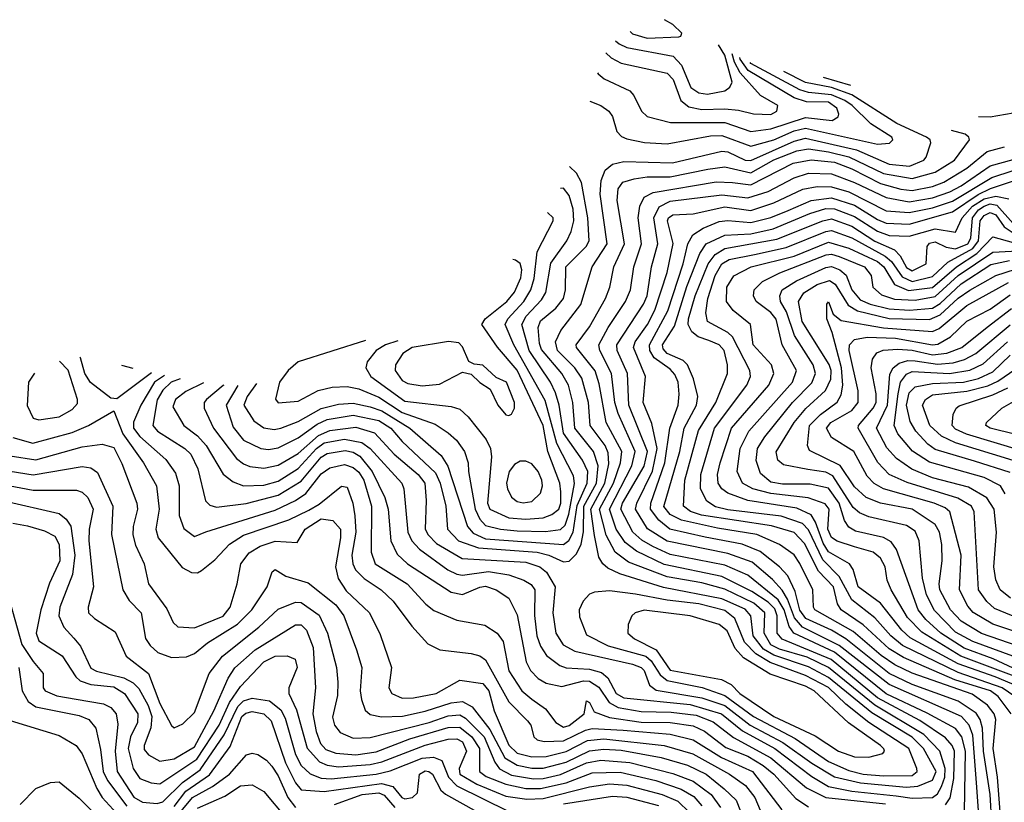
# Model space of a CAD drawing. Extents: x 501367 to 657802, y 482273 to 547541.
# Tile 490 of 656: x 565088 to 568505, y 540718 to 543432. Entities that reach past the tile are written whole.
import ezdxf

# ---------------------------------------------------------------- set-up
doc = ezdxf.new("R2010")
doc.units = 0

msp = doc.modelspace()

# ---------------------------------------------------------------- linework, layer by layer
at = {"layer": '0CON20XD'}
for points in [[(567206.9, 543391.7), (567215, 543383.4), (567265, 543367.7), (567375, 543373.3), (567382, 543375), (567385.6, 543385), (567354.1, 543415), (567325.7, 543432.2)], [(567155.6, 543358.9), (567168.1, 543348.1), (567195, 543335.9), (567355.7, 543305.7), (567384.7, 543274.7), (567417.5, 543197.5), (567445, 543178.6), (567475, 543174.3), (567535, 543185.2), (567552.1, 543197.9), (567560.3, 543215), (567535, 543309), (567512.4, 543345.4)], [(567092.8, 543248.4), (567095, 543244.7), (567116.7, 543226.7), (567205.5, 543185), (567219.5, 543169.5), (567246, 543115), (567265, 543096), (567345.9, 543075.9), (567535, 543075.3), (567625, 543044.9), (567695, 543053.6), (567815, 543093), (567907.7, 543082.3), (567927.8, 543095), (567930.7, 543105), (567923.3, 543125), (567895, 543145.7), (567817.8, 543147.8), (567775, 543160.8), (567616.4, 543256.4), (567588.2, 543295), (567586.7, 543301)], [(567122.4, 543317), (567140.1, 543300.1), (567175, 543281.1), (567335, 543246.6), (567355.4, 543225), (567382.2, 543152.2), (567410.4, 543130.4), (567455, 543121), (567535, 543123.6), (567582, 543118), (567634.1, 543105.9), (567695, 543103.7), (567715.4, 543115), (567719.3, 543135), (567659.1, 543169.1), (567588.1, 543248.1), (567568.4, 543285), (567560.1, 543313.5)], [(567066.9, 543149.1), (567104.2, 543135), (567132.2, 543115), (567145, 543096), (567160, 543045), (567176.9, 543026.9), (567195, 543019.5), (567256.5, 543006.5), (567335, 543001.2), (567485, 543029.1), (567525, 543030.2), (567625, 542993.4), (567705, 543015.7), (567775, 543046.9), (567815, 543056.5), (568065, 543000.7), (568106, 543004), (568117.6, 543015), (568114.7, 543025), (568041.2, 543071.2), (567976.4, 543135), (567951.4, 543151.4), (567905, 543171.1), (567825, 543179.7), (567795, 543188.5), (567625, 543280.6), (567622.3, 543284.3)], [(565796.3, 542164.4), (565795, 542162.9), (565736.7, 542115), (565728.6, 542105), (565728.1, 542085), (565761.2, 542015), (565840.6, 541910.6), (565865, 541891.2), (565887.4, 541882.6), (565935, 541876.4), (565985, 541886.9), (566055, 541927.8), (566125, 541990.6), (566165, 542007), (566255, 542018.8), (566319.6, 541999.6), (566388.1, 541925), (566471.2, 541855), (566494.1, 541825), (566499.3, 541765), (566495.8, 541665), (566505.6, 541645), (566535, 541615.8), (566624, 541564), (566845, 541550.4), (566892.8, 541535), (566916.2, 541516.2), (566946.8, 541465), (566938.3, 541375), (566948.3, 541305), (566974.2, 541264.2), (567015, 541241.9), (567215, 541197.3), (567245, 541185.1), (567255.2, 541175), (567273.6, 541123.6), (567296.8, 541106.8), (567455, 541080.3), (567535, 541053.4), (567622.4, 540985), (567735.8, 540925.8), (567836.7, 540853.3), (567915, 540806.1), (568005.1, 540784.9), (568165, 540770.3), (568205, 540774), (568255, 540794.8), (568268.5, 540825), (568224.2, 540905), (568185, 540944.1), (568045, 541028), (567895, 541150.7), (567825, 541187.9), (567705, 541228), (567668.8, 541248.8), (567633.7, 541295), (567625.7, 541365), (567605, 541387.6), (567525, 541424), (567322.3, 541462.3), (567170.3, 541510.3), (567129.4, 541529.4), (567111.4, 541545), (567097.9, 541567.9), (567082.7, 541642.7), (567069.6, 541735), (567118.5, 541825), (567132.3, 541892.3), (567130.5, 541930.5), (567119.6, 541955), (567067.2, 542025), (567062.4, 542105), (567039.1, 542189.1), (567014.8, 542225), (566954.6, 542285), (566947.7, 542315), (566966.3, 542353.7), (567035.3, 542444.7), (567075.2, 542575), (567126.4, 542655), (567102.6, 542827.4), (567105.4, 542874.6), (567119.5, 542910.5), (567145, 542931.4), (567185, 542940.4), (567353.7, 542936.3), (567525, 542976.2), (567545, 542973.4), (567605, 542944.9), (567625, 542944), (567775, 543011), (567815, 543021.5), (567991.3, 542981.3), (568105, 542931.1), (568175.3, 542924.7), (568225.4, 542945), (568233.8, 542955), (568249.6, 543005), (568247.3, 543015), (568234.7, 543025), (568131.7, 543071.7), (567975, 543172), (567905, 543197.4), (567815, 543214.6), (567739.3, 543252.6)], [(567971.8, 543203.5), (567877.1, 543231.9)], [(568905.3, 543175.2), (568893, 543175.3), (568797, 543179.9), (568735, 543182.9), (568635, 543178.4), (568583.7, 543155), (568535, 543107.7), (568455.8, 543094.2), (568415.2, 543095.7)], [(565726, 542172.7), (565665, 542142.1), (565628.8, 542115), (565619.3, 542089.3), (565658.4, 542025), (565705, 541989.4), (565735.5, 541955), (565795, 541855.9), (565829, 541829), (565864.9, 541814.9), (565935, 541817.8), (565985, 541832.1), (566055, 541875.4), (566118.2, 541945), (566145, 541964.2), (566215, 541977.5), (566275, 541966.1), (566304.6, 541944.6), (566414.3, 541825), (566421.6, 541805), (566434.8, 541655), (566449.4, 541625), (566475.9, 541595.9), (566574.3, 541524.3), (566605, 541509.2), (566625, 541505.8), (566715, 541518.1), (566785, 541507.2), (566837.9, 541487.9), (566863, 541473), (566875.7, 541455), (566874.2, 541365.8), (566883.2, 541295), (566895, 541259.2), (566916.5, 541226.5), (566962.7, 541192.7), (566985, 541184.5), (567065, 541180), (567107.6, 541167.6), (567129.1, 541149.1), (567158.2, 541095), (567185, 541080), (567415, 541057.1), (567522.8, 541025), (567595.8, 540965.8), (567708.8, 540905), (567837.1, 540807.1), (567895, 540772.9), (567975, 540756.9), (568129.9, 540739.9), (568185, 540732.3), (568255, 540734.6), (568272.5, 540747.5), (568286.9, 540773.1), (568298.6, 540805), (568299.9, 540835), (568280.6, 540895), (568225, 540953.3), (568055, 541054.3), (567895, 541185.3), (567820.8, 541220.8), (567725, 541248.8), (567695, 541264.5), (567671.8, 541305), (567673.8, 541375), (567635, 541408.4), (567535, 541457.6), (567455, 541478.7), (567335, 541499.4), (567200.7, 541550.7), (567154.1, 541585), (567123.8, 541643.8), (567100.1, 541735), (567148.2, 541825), (567173.2, 541895), (567178, 541935), (567122.8, 542035), (567099, 542169), (567084.5, 542214.5), (567020.2, 542295), (567019, 542305), (567065, 542366.5), (567121.3, 542465), (567136, 542505), (567150, 542575), (567186.4, 542655), (567161.6, 542805), (567164.4, 542845), (567181.6, 542868.4), (567219.9, 542880.1), (567265, 542887.4), (567345, 542887.2), (567475.9, 542914.1), (567535, 542921.6), (567625, 542901.5), (567705, 542946.3), (567785, 542977.3), (567825, 542984.4), (567895, 542974.4), (567965, 542956.2), (568085, 542898.3), (568185, 542880.9), (568265, 542903.2), (568331.6, 542945), (568383.3, 543015), (568381.5, 543025), (568368.8, 543035), (568321, 543047.9)], [(568300.7, 540709.3), (568316.8, 540733.2), (568329.7, 540800.3), (568332.2, 540895), (568324.2, 540915), (568300.9, 540940.9), (568211.2, 541001.2), (568065, 541080.3), (567903.5, 541213.5), (567733.6, 541283.6), (567716.7, 541305), (567716.5, 541365), (567708.7, 541388.7), (567685, 541412.5), (567629, 541449), (567525, 541500.7), (567325, 541542.2), (567228.4, 541588.4), (567188.6, 541618.6), (567158, 541665), (567134.6, 541735), (567212.5, 541885), (567224.4, 541935), (567165, 542066.8), (567153.7, 542105), (567141.4, 542205), (567101.4, 542285), (567097.7, 542305), (567130, 542365), (567190.2, 542455), (567207.6, 542495), (567219.2, 542575), (567246, 542655), (567234.8, 542745), (567239.8, 542785), (567255, 542816.9), (567286.8, 542833.2), (567505, 542870.2), (567562, 542868), (567625, 542858.9), (567772.5, 542935), (567835, 542946.4), (567915, 542937.5), (567975, 542914.5), (568075, 542864.3), (568145, 542844.5), (568185, 542839.7), (568255, 542853.6), (568295, 542868.4), (568375, 542917.1), (568445, 542974.8), (568505, 542990.9)], [(565844.9, 542163.3), (565804.8, 542095), (565828.8, 542018.8), (565865, 541973.5), (565925, 541944.5), (565951.7, 541941.7), (565985, 541947.4), (566055, 541981.9), (566120.7, 542029.3), (566155, 542045.6), (566245, 542060.1), (566335, 542042.5), (566376.6, 542015), (566415, 541969.1), (566530.8, 541860.8), (566547.5, 541825), (566567.3, 541745), (566572.6, 541665), (566610.7, 541625), (566680.8, 541600.8), (566884.4, 541585), (566924.7, 541575), (566975, 541552.1), (566995, 541554.2), (567020.4, 541579.6), (567036.7, 541613.3), (567044.1, 541655.9), (567045.6, 541745), (567089.6, 541825), (567095.1, 541885.1), (567079, 541935), (567014.1, 542015), (567007.8, 542105), (566992.9, 542165), (566969.8, 542205), (566898.4, 542288.4), (566891.4, 542308.6), (566887.7, 542365), (566895, 542387.4), (566948.2, 542431.8), (566975.5, 542465), (566982.4, 542495), (566983.4, 542575), (567053.5, 542645), (567064.1, 542665), (567059.6, 542745), (567037.2, 542867.2), (567019.9, 542899.9), (566995.5, 542923.1)], [(568366.3, 540683.7), (568370.2, 540895), (568357.7, 540945), (568335, 540973.3), (568237.4, 541027.4), (568095, 541094.2), (567915, 541239.1), (567774.8, 541304.8), (567757.7, 541327.7), (567740.3, 541385), (567720, 541419.9), (567615, 541505.7), (567535, 541540.5), (567345, 541577.2), (567285.1, 541605.1), (567246.9, 541626.9), (567216.3, 541655), (567173.9, 541735), (567179.9, 541755), (567255, 541884), (567266.5, 541935), (567202.2, 542095), (567196.8, 542205), (567161.5, 542285), (567159.8, 542305), (567252.7, 542445), (567265, 542474.6), (567280.9, 542575), (567302.9, 542655), (567288.3, 542745), (567307.3, 542782.7), (567345, 542802.7), (567524.7, 542825.3), (567615.3, 542814.7), (567685, 542836.6), (567775, 542883.8), (567825, 542899.6), (567905, 542897.2), (567985, 542868), (568095, 542815.1), (568175, 542801), (568255, 542814.6), (568315, 542835.7), (568355, 542855.8), (568455, 542925.3), (568535, 542947.8)], [(568419.5, 540625), (568407.9, 540785), (568395, 540950.8), (568382.4, 540985), (568355.9, 541015), (568105, 541125.9), (567932.1, 541262.1), (567804.9, 541324.9), (567777.1, 541357.1), (567752.6, 541422.6), (567733.7, 541453.7), (567700.6, 541490.6), (567630.3, 541550.3), (567545, 541580.8), (567335, 541623.4), (567266.8, 541666.8), (567224.9, 541735.1), (567229.4, 541755), (567284, 541866), (567300.5, 541945), (567281.7, 542031.7), (567251.1, 542105), (567260, 542195), (567217.7, 542295), (567224, 542315), (567266.2, 542375), (567292.5, 542425), (567335, 542555.5), (567355.9, 542655.9), (567336, 542735), (567339, 542745), (567355, 542755.5), (567425, 542758.8), (567535, 542782.7), (567625, 542769.9), (567705, 542796.5), (567805, 542844.4), (567855, 542853.4), (567905, 542852.7), (567965.1, 542835.1), (568095, 542769.6), (568175, 542763.4), (568255, 542779.4), (568325, 542803.2), (568461, 542885), (568535, 542909.3)], [(565909.5, 542170.5), (565877.2, 542125), (565866, 542095), (565900.7, 542040.7), (565935, 542016.6), (565971.4, 542011.4), (565995, 542015.9), (566055, 542038.1), (566135, 542084), (566195, 542099.2), (566245, 542102.1), (566305, 542089.2), (566345, 542075.5), (566442.5, 542015), (566550.4, 541920.4), (566573.4, 541883.4), (566642.3, 541675), (566661.8, 541651.8), (566705, 541631.9), (566975, 541612), (566994, 541626), (567008.9, 541655), (567022.3, 541747.7), (567057.5, 541825), (567059.7, 541865), (567040.9, 541905), (566975, 541997.8), (566960.4, 542095), (566948, 542138), (566930.1, 542175), (566855.7, 542285), (566830.9, 542375), (566845.7, 542404.3), (566899.2, 542460.8), (566914.4, 542485.6), (566931.7, 542588.3), (566986.3, 542665), (567002.1, 542697.9), (567011.6, 542735), (567009.1, 542775), (566995, 542822), (566975, 542848.3), (566965.3, 542846.3)], [(568461.3, 540645), (568455.6, 540745), (568432.1, 540895), (568428.7, 540975), (568420.8, 541005), (568407, 541027), (568345, 541068.5), (568185, 541127), (568105, 541164.5), (567954.9, 541284.9), (567905, 541315.3), (567815.4, 541355.4), (567795, 541383.7), (567779.3, 541449.3), (567753.2, 541503.2), (567724.5, 541534.5), (567657.6, 541587.6), (567595, 541613.7), (567466.9, 541636.9), (567343.8, 541665), (567306, 541696), (567276.6, 541735), (567278.3, 541755), (567326.8, 541895), (567344.2, 542015.8), (567372.8, 542095), (567376.1, 542133.9), (567373.4, 542175), (567361.8, 542201.8), (567345, 542220.6), (567289.4, 542259.4), (567274.4, 542285), (567273.2, 542305), (567337.6, 542422.4), (567390.2, 542585), (567406.4, 542655), (567424, 542686), (567460.3, 542709.7), (567515, 542732.2), (567545, 542736.1), (567625, 542728.6), (567695, 542746), (567755, 542770.8), (567834.6, 542805.4), (567905, 542814.7), (567985, 542788.6), (568065, 542738.9), (568095, 542726.7), (568175, 542723.4), (568325, 542766), (568413.9, 542826.1), (568456.3, 542846.3), (568536.4, 542873.6)], [(568492.4, 540655), (568480.6, 540805), (568465.5, 540905), (568474.9, 541005), (568469.4, 541025), (568446.2, 541055), (568392.7, 541092.7), (568185, 541166.3), (568125, 541194.5), (568076.9, 541226.9), (567980.4, 541310.4), (567847.5, 541385), (567842.5, 541395), (567840.8, 541455), (567795, 541545.9), (567775, 541576.2), (567725, 541612.4), (567646.4, 541646.4), (567509, 541669), (567385, 541696), (567345, 541716.2), (567323.8, 541743.8), (567378.4, 541935), (567394.1, 542015), (567437, 542095), (567441.5, 542125), (567426.6, 542186.6), (567405.7, 542235.7), (567389.8, 542249.8), (567335, 542274.1), (567320.9, 542290.9), (567318.5, 542305), (567360.4, 542369.6), (567403.5, 542506.5), (567448.2, 542621.8), (567470.2, 542655), (567535, 542685.4), (567625, 542689.9), (567702.9, 542707.1), (567830.3, 542759.7), (567885, 542777.5), (567915, 542776.2), (567985, 542750.1), (568065, 542698.5), (568105, 542683.6), (568175, 542681), (568265, 542706.5), (568335, 542695.3), (568358.5, 542745), (568394.4, 542785), (568435, 542810.5), (568475, 542820), (568520.6, 542810.6)], [(567479.4, 542319.4), (567442.8, 542332.8), (567420, 542350), (567408.2, 542375), (567409.4, 542395), (567432.1, 542475), (567476.8, 542585), (567501.8, 542618.2), (567535, 542638.4), (567715, 542670.6), (567874.7, 542735), (567905, 542741), (567975, 542715.7), (568055, 542664.4), (568123.5, 542633.5), (568143.4, 542613.4), (568165, 542573.3), (568185, 542561), (568233.1, 542585), (568236.9, 542645), (568245, 542657.2), (568265, 542661.9), (568302.9, 542642.9), (568335, 542637.4), (568378.3, 542655), (568388.1, 542675), (568394, 542745), (568415, 542772.7), (568435, 542785.8), (568455, 542793.1), (568478.5, 542788.5), (568535.3, 542725.3)], [(566288.7, 542319.4), (566055, 542245.2), (566019.7, 542215), (565989.6, 542175), (565975.6, 542115.6), (565985, 542102.9), (566055, 542109.4), (566123.5, 542146.5), (566172.6, 542157.4), (566225, 542160.3), (566265, 542151.8), (566335, 542122.7), (566415, 542070.3), (566529.4, 542029.4), (566575, 541998.8), (566603.4, 541973.4), (566631.4, 541935), (566644.8, 541895), (566645.2, 541865), (566668.2, 541735), (566685, 541700), (566705, 541678.3), (566756.9, 541665), (566815, 541659.2), (566912.7, 541657.3), (566965, 541664.5), (566980.5, 541679.5), (566993.2, 541716.8), (567013.3, 541823.3), (567009.6, 541849.6), (566952.6, 541962.6), (566911.7, 542111.7), (566803.4, 542305), (566773, 542375), (566782.2, 542395), (566837.2, 542455), (566862, 542495), (566873, 542535), (566883.5, 542626.5), (566939.7, 542735), (566939.6, 542745), (566919.5, 542763.2)], [(567637.6, 542617.6), (567748.1, 542641.9), (567885, 542698.1), (567905, 542701.1), (567975, 542675.7), (568091.7, 542611.7), (568113.2, 542593.2), (568150.5, 542540.5), (568185, 542523.7), (568255, 542541), (568308.3, 542591.7), (568395, 542638.7), (568415.1, 542665), (568420.4, 542735), (568435, 542753.4), (568455, 542764), (568475, 542755.1), (568504, 542714), (568535, 542692.5)], [(567518.6, 541895), (567558.4, 542015), (567687.7, 542165), (567704.8, 542205), (567696.5, 542235), (567632.9, 542305), (567624.1, 542375), (567563.3, 542423.3), (567540.6, 542455), (567541.4, 542505), (567566.3, 542543.7), (567626.2, 542575), (567775, 542612.4), (567895, 542660.6), (567965, 542639.8), (568065, 542593.5), (568087, 542575), (568123.9, 542513.9), (568172.7, 542492.7), (568255, 542503.8), (568338.2, 542575), (568408.9, 542621.1), (568465, 542679.6), (568535, 542659.8)], [(568629.2, 541025), (568497.2, 541115), (568345, 541167.8), (568151.7, 541261.7), (568111.4, 541295), (568055, 541357.4), (567975, 541420), (567931.3, 541501.3), (567875, 541559.3), (567825, 541662.8), (567804.3, 541684.3), (567730.2, 541710.2), (567545, 541732), (567502.7, 541742.7), (567472.2, 541762.2), (567450, 541805), (567451.5, 541855), (567499.5, 542015), (567611.6, 542165), (567624, 542195), (567622, 542215), (567561.9, 542331.9), (567545, 542347.3), (567475.2, 542385.2), (567469.2, 542415), (567476.2, 542465), (567501.1, 542545), (567524.3, 542585.7), (567549.4, 542600.6), (567637.6, 542617.6)], [(567985, 541603.8), (567925, 541623.6), (567905, 541636), (567892.4, 541665), (567896.8, 541735), (567882.9, 541752.9), (567823.9, 541773.9), (567695, 541789.2), (567631.6, 541805), (567596.1, 541825), (567577.7, 541865), (567588.3, 541945), (567618.2, 542005), (567769.5, 542175), (567784, 542215), (567734.1, 542305), (567713.5, 542393.5), (567695, 542417), (567643.7, 542455), (567634.8, 542475), (567636.3, 542495), (567665.8, 542524.2), (567726.3, 542553.7), (567886.3, 542616.3), (567905, 542619.1), (567931.1, 542611.1), (568020, 542575), (568042.5, 542545), (568048.9, 542505), (568077.9, 542477.9), (568123.2, 542463.2), (568195, 542459.5), (568265, 542472.7), (568345, 542544.9), (568465, 542625.5), (568615, 542634.3)], [(566400.8, 542318), (566357.5, 542305), (566325.3, 542285), (566294.2, 542245), (566288.9, 542225), (566306.8, 542195), (566425, 542109.5), (566585, 542090.5), (566615, 542081.2), (566644.8, 542054.8), (566706.7, 541976.7), (566721.6, 541945), (566725.8, 541915.8), (566712, 541755), (566719.3, 541735), (566785, 541704.7), (566845, 541700.1), (566905, 541704.9), (566935, 541716.6), (566958.7, 541735), (566965.7, 541755), (566966, 541795), (566962.9, 541825), (566920.4, 541935), (566904.7, 542025), (566815, 542216.7), (566746.4, 542296.4), (566692.3, 542375), (566703.3, 542395), (566778.8, 542455), (566805, 542487.6), (566826.6, 542536.6), (566830.1, 542565), (566825, 542586.9), (566808.6, 542598.6), (566799.5, 542600.2)], [(568085, 541636.5), (567988.8, 541658.8), (567965, 541672.6), (567950.6, 541695), (567932, 541755), (567895, 541806.9), (567831.1, 541821.1), (567735, 541820.9), (567695, 541828.1), (567658.5, 541858.5), (567643.9, 541903.9), (567648.3, 541945), (567673.2, 541985), (567769.2, 542105), (567837.2, 542172.8), (567849, 542205), (567841.7, 542235), (567776.8, 542336.8), (567748.9, 542418.9), (567728.2, 542455), (567725.6, 542475), (567734.3, 542495), (567783.3, 542526.7), (567885, 542573.1), (567905, 542576.4), (567934.1, 542564.1), (567955.9, 542545.9), (567975.7, 542495), (568005, 542460.9), (568038.8, 542445), (568105, 542429.7), (568175.8, 542424.2), (568255, 542431.6), (568282, 542448), (568355, 542515.7), (568457.4, 542582.6), (568522.7, 542597.3)], [(568673.3, 541173.3), (568395, 541275.1), (568335, 541308.4), (568262.6, 541382.6), (568235, 541437.6), (568221.1, 541495), (568208.7, 541625), (568195, 541658.4), (568165, 541677.7), (568035, 541708.5), (568001.6, 541721.6), (567980.4, 541740.4), (567909.8, 541849.8), (567885, 541862.3), (567822.6, 541872.6), (567738.6, 541888.6), (567719.3, 541905), (567713, 541933), (567775.8, 542035), (567815.8, 542084.2), (567884.3, 542145.7), (567902.9, 542185), (567903.8, 542215), (567896.6, 542236.6), (567803.2, 542385), (567790.5, 542455), (567808.7, 542485), (567855, 542513.8), (567897.8, 542527.8), (567917.6, 542515), (567962.5, 542442.5), (567995, 542422.8), (568105, 542395.4), (568245, 542392.4), (568281.7, 542408.3), (568345, 542466.8), (568385, 542494.4), (568475.2, 542544.8), (568543.1, 542566.9)], [(568676.8, 541216.8), (568425, 541303.8), (568355, 541346), (568318.4, 541385), (568280.8, 541455), (568278.3, 541475), (568289.3, 541555), (568287.8, 541612.2), (568280.1, 541655), (568265, 541681), (568185, 541735.1), (568075.5, 541755.5), (568025, 541774.8), (567985, 541812), (567935.5, 541885.5), (567828.4, 541938.4), (567821.7, 541955), (567828.9, 542025), (567867.1, 542063), (567924.7, 542105.3), (567939, 542131), (567944.9, 542165), (567940.2, 542225), (567907.8, 542347.8), (567888.5, 542395), (567888.6, 542445), (567895, 542454), (567910.4, 542410.4), (567938.6, 542388.6), (568085, 542363.7), (568255, 542351.2), (568278.4, 542361.6), (568375, 542441), (568519.6, 542520.4)], [(568690.4, 541260.4), (568465, 541335.9), (568396.2, 541376.2), (568377.8, 541397.8), (568349.5, 541455), (568355.2, 541574.8), (568315.1, 541725.1), (568299.3, 541739.3), (568261.3, 541755), (568085.5, 541805.5), (568053.2, 541823.2), (568028.8, 541848.8), (567982.9, 541935), (567905, 541982.9), (567887.2, 542015), (567902.7, 542035), (567975, 542076.8), (567998.1, 542105), (567997, 542145), (567966.1, 542285), (567967.7, 542305), (567985, 542323.5), (568029.3, 542330.7), (568127.2, 542327.2), (568255, 542304.5), (568273.4, 542306.6), (568318.3, 542331.7), (568375, 542387), (568455, 542428.4), (568525, 542478.2)], [(568575, 541346.8), (568470.5, 541390.5), (568444.5, 541414.5), (568414.8, 541455), (568400, 541725), (568390.9, 541745), (568343.1, 541773.1), (568167, 541827), (568104.8, 541855), (568066.1, 541896.1), (567997, 542015), (567998.5, 542025), (568050, 542085), (568059.6, 542105), (568060.1, 542135), (568042.6, 542225), (568047.5, 542255), (568062.8, 542277.2), (568083.9, 542286.1), (568135, 542289.9), (568185, 542286.3), (568255, 542269.8), (568305, 542275.8), (568357.7, 542295), (568445, 542366), (568530, 542430)], [(568525.7, 541425.7), (568490.2, 541455), (568475, 541490), (568468.3, 541535), (568477.3, 541655), (568469, 541735), (568444.1, 541774.1), (568380.6, 541810.6), (568255, 541843.2), (568183.6, 541873.6), (568130.7, 541910.7), (568096.8, 541946.8), (568061.2, 542015), (568099.8, 542095), (568107, 542203), (568118.5, 542225), (568139.4, 542240.6), (568169.8, 542250.2), (568195, 542249.1), (568272.3, 542237.7), (568327.5, 542242.5), (568366.8, 542253.2), (568405.9, 542275), (568525, 542373.8)], [(566785, 542058.9), (566795, 542064.3), (566805.3, 542084.7), (566804.7, 542105), (566777.8, 542175), (566741.2, 542191.2), (566695, 542233.5), (566665, 542237.5), (566647.1, 542247.1), (566625, 542297.5), (566611.5, 542311.5), (566576.1, 542316.1), (566450.5, 542295), (566418, 542275), (566392.7, 542235), (566390.8, 542215), (566415, 542180.5), (566435, 542170.8), (566485, 542162.1), (566545, 542168.4), (566625, 542209.4), (566655, 542202.5), (566685, 542173.5), (566720.6, 542150.6), (566746.9, 542095), (566775, 542061.8), (566785, 542058.9)], [(568528.4, 541025), (568483.1, 541085), (568456.2, 541105), (568332.7, 541142.7), (568155, 541219.5), (568105, 541250.1), (568015, 541333), (567938.3, 541385), (567926.2, 541406.2), (567911.4, 541465), (567859.9, 541519.9), (567810.9, 541615), (567775, 541653.9), (567697.3, 541677.3), (567454.2, 541714.2), (567416.1, 541726.1), (567391, 541745), (567395.9, 541835), (567443.1, 542006.9), (567503.9, 542105), (567543.8, 542205), (567544, 542235), (567533, 542285), (567515.3, 542305), (567479.4, 542319.4)], [(568507.5, 541787.5), (568491.9, 541815), (568434.5, 541844.5), (568245, 541897.5), (568185.7, 541935.7), (568135.7, 541995.7), (568123, 542025), (568136.3, 542135), (568144.8, 542175.2), (568165, 542202.7), (568185, 542211.8), (568314.6, 542205.4), (568385, 542216.6), (568431.1, 542238.9), (568515.1, 542314.9)], [(568525, 541861.7), (568401.6, 541901.6), (568265, 541941.5), (568239.5, 541959.5), (568197.4, 542005), (568178.5, 542038.5), (568165.3, 542095), (568175, 542137.8), (568195, 542159.2), (568255, 542170.6), (568363.1, 542175), (568415, 542188.1), (568465, 542211.2), (568525, 542268.1)], [(565140.2, 542205.8), (565118.9, 542175), (565114.3, 542094.3), (565135, 542050), (565155, 542044.6), (565225, 542055.2), (565270.3, 542079.7), (565289.1, 542100.9), (565289.6, 542115), (565256.3, 542216.3), (565226.5, 542248.4)], [(565546.1, 542207.6), (565425, 542116.9), (565405, 542119.6), (565334.4, 542174.4), (565315, 542205.4), (565299.7, 542259.7), (565298.6, 542261.4)], [(565482, 542222), (565442.9, 542232.4)], [(568535, 541903.6), (568334.9, 541964.9), (568287.2, 541987.2), (568246.5, 542025), (568220.3, 542095), (568230.6, 542115), (568255, 542130.8), (568375, 542144), (568447.4, 542162.6), (568482, 542178), (568545, 542221.5)], [(565591, 542198.1), (565556.5, 542175), (565508.3, 542095), (565483.7, 542036.3), (565483.9, 542015), (565505, 541986.6), (565595, 541907.2), (565628.9, 541858.9), (565641.2, 541815), (565642, 541712), (565657.5, 541667.5), (565695, 541639.3), (565733.9, 541656.1), (565975, 541731.2), (566045, 541764.6), (566081.1, 541788.9), (566135, 541856.6), (566165, 541877.9), (566215, 541889.6), (566245, 541879.1), (566265, 541863.2), (566282.1, 541835), (566309.4, 541745), (566308.4, 541585), (566321.7, 541545), (566433.3, 541475), (566497.2, 541405), (566525, 541383.1), (566605, 541350), (566701.7, 541331.7), (566744.8, 541304.8), (566765.6, 541275.6), (566785, 541174.1), (566830.2, 541105), (566865, 541075.2), (566912.5, 541042.5), (566949.1, 540995), (566975, 540978.4), (566995, 540983.8), (567047.3, 541025), (567055, 541070), (567065, 541063.8), (567081.7, 541031.7), (567135, 541011.5), (567245, 540996.3), (567345, 540994.7), (567425, 540983.5), (567464.9, 540964.9), (567538.1, 540908.1), (567615, 540878.2), (567668.2, 540845), (567705.2, 540815), (567781.5, 540731.5), (567825, 540702.2)], [(565645.3, 542187.1), (565613.8, 542175), (565585, 542147), (565565, 542114.2), (565550, 542025), (565566.7, 542005), (565661.8, 541945), (565682.4, 541925), (565707, 541875), (565733.4, 541763.4), (565748.6, 541748.6), (565771, 541741), (565873.7, 541753.7), (565985, 541783.2), (566065, 541831.4), (566134.6, 541915), (566155, 541927.4), (566217.9, 541937.9), (566245, 541932), (566268.3, 541918.3), (566310.8, 541865), (566355.4, 541775.4), (566366.8, 541735), (566375.9, 541625), (566398, 541578), (566434.1, 541545), (566585, 541447.1), (566625, 541439), (566685, 541464.4), (566705, 541467.2), (566741.8, 541455), (566785, 541425.3), (566815, 541368.1), (566845.4, 541205.4), (566861.1, 541175), (566887.1, 541147.1), (566915, 541130.7), (566969.1, 541119.1), (567045, 541138.9), (567065, 541138.2), (567097.4, 541117.4), (567133.8, 541063.8), (567165, 541046.4), (567245, 541033), (567349.3, 541030.7), (567435, 541020.4), (567495, 540996.7), (567565, 540942.2), (567695, 540872), (567817.7, 540767.8), (567885, 540734.1), (568092.6, 540712.6)], [(568565, 541936.6), (568372.9, 541995), (568335, 542012.5), (568323.5, 542025), (568326.9, 542063.1), (568337.3, 542085), (568347.5, 542092.5), (568465, 542131.4), (568517.3, 542155)], [(568545, 541993.1), (568455.5, 542015), (568440.8, 542025), (568442.9, 542035), (568495.4, 542085), (568545, 542112.8)], [(565065, 541982.6), (565133.7, 541963.7), (565270.1, 541999.9), (565327.3, 542025), (565415, 542075.6), (565445.8, 541995.8), (565518.4, 541895), (565562.6, 541815), (565572, 541735), (565560.4, 541665), (565569.3, 541635), (565652.7, 541532.7), (565685, 541514.6), (565705, 541513.8), (565718.7, 541521.3), (565765, 541558.9), (565816.9, 541613.1), (565865.3, 541644.7), (566022.2, 541697.8), (566091.2, 541731.2), (566127.7, 541752.3), (566205, 541814.5), (566225, 541811.1), (566244.8, 541754.8), (566251.7, 541711.7), (566254.3, 541655), (566241, 541575), (566243.8, 541545), (566254, 541524), (566284.1, 541494.1), (566342.8, 541455), (566384.1, 541415), (566448.5, 541328.5), (566505, 541267.5), (566546.2, 541246.2), (566655, 541234.3), (566685, 541225.7), (566705, 541212.2), (566785, 541066.3), (566850.5, 541000.5), (566861.5, 540985), (566872.7, 540945), (566883.5, 540935), (566908.2, 540928.2), (566975, 540931.1), (567051.6, 540968.4), (567075, 540973.7), (567181.9, 540968.1), (567345, 540953.8), (567425, 540934.4), (567522.9, 540872.9), (567630.5, 540825), (567732.3, 540692.3)], [(565055, 541919.1), (565145, 541905.4), (565305, 541950.2), (565375, 541959.6), (565415, 541948.9), (565443, 541893), (565494.8, 541754.8), (565496.8, 541735), (565481.9, 541675), (565481.1, 541645), (565490.1, 541610.1), (565520.3, 541545), (565535.9, 541475), (565599.1, 541389.1), (565621.4, 541341.4), (565636.9, 541326.9), (565695, 541322.5), (565795, 541363.5), (565818.7, 541395), (565843.4, 541475), (565855.2, 541545), (565885, 541582.8), (565923.3, 541606.7), (565975, 541623.8), (566050.9, 541619.1), (566078.9, 541665), (566135, 541700.9), (566175, 541694.8), (566201.4, 541665), (566201.9, 541635), (566183.8, 541535), (566193.8, 541493.8), (566221.3, 541451.3), (566302.4, 541375), (566339.5, 541299.5), (566378.4, 541185), (566369.6, 541115), (566379.2, 541095), (566415, 541079.2), (566455, 541079.9), (566533.6, 541095), (566615, 541141.9), (566695, 541130.2), (566716.4, 541105), (566735.2, 541035), (566785, 540915.8), (566815, 540887.8), (566865, 540875.9), (566915, 540876.8), (566985, 540894.2), (567058, 540932), (567115, 540938.1), (567325, 540914.9), (567424.3, 540885.7), (567551.4, 540815), (567606.5, 540776.5), (567639.5, 540735), (567672.1, 540655)], [(566835, 541756.2), (566865, 541761.2), (566895, 541790.6), (566902.5, 541815), (566899.8, 541835), (566886.8, 541865), (566865, 541891.2), (566845, 541901.5), (566825, 541900.5), (566805, 541889.5), (566786.7, 541865), (566778, 541825), (566780.4, 541805), (566795, 541776.5), (566815, 541761.2), (566835, 541756.2)], [(568589, 541105), (568473, 541153), (568345, 541198), (568178.3, 541288.3), (568149.6, 541315), (568075, 541409), (567998, 541465), (567980.7, 541525), (567967.4, 541545), (567895, 541586.8), (567876.5, 541616.5), (567849.8, 541689.8), (567834.6, 541714.6), (567785, 541738.3), (567614.9, 541764.9), (567545, 541790.6), (567525, 541805.2), (567512, 541825), (567509.8, 541855), (567518.6, 541895)], [(565055, 541866.4), (565135, 541853.3), (565305, 541882.4), (565335, 541878.1), (565358.3, 541861.7), (565411.2, 541745), (565406.6, 541646.6), (565446.5, 541455), (565467.8, 541417.8), (565509.5, 541375), (565525.5, 541285.5), (565541.2, 541261.2), (565567.6, 541237.6), (565615, 541220.2), (565667.2, 541222.8), (565695, 541234.2), (565739.6, 541270.4), (565844.2, 541335.8), (565894.4, 541385), (565946.6, 541465), (565965, 541516.7), (565975, 541525.8), (566012.1, 541502.1), (566089, 541479), (566185, 541402.8), (566212.5, 541365), (566257.2, 541247.2), (566276.1, 541185), (566270, 541105), (566274, 541074), (566287.3, 541037.2), (566305, 541022.4), (566344.1, 541014.1), (566416.7, 541016.7), (566495, 541034.1), (566585, 541063.3), (566625, 541067.5), (566658.5, 541048.5), (566719.8, 540969.9), (566772.1, 540872.1), (566815, 540846.5), (566865, 540836.1), (566905, 540836.1), (566985, 540857.5), (567065, 540896.2), (567115, 540901.8), (567175, 540898.4), (567313.8, 540873.8), (567405, 540846.5), (567469.8, 540815), (567533, 540765), (567573.7, 540725), (567601.7, 540655)], [(564968.3, 541831.7), (565135, 541800.1), (565285, 541800.3), (565305, 541794), (565325, 541774.6), (565343.5, 541735), (565329.2, 541665), (565328.1, 541625), (565344.7, 541465), (565326, 541395), (565327.5, 541375), (565348.2, 541355), (565419.3, 541309.3), (565457.5, 541225), (565534.9, 541164.9), (565575, 541060), (565615, 540984.2), (565625, 540975.6), (565655, 540990), (565695, 541029.6), (565746.1, 541165), (565791.9, 541225), (565918.6, 541325), (565985, 541387.6), (566045, 541411.9), (566065, 541411.2), (566127.3, 541367.3), (566156.7, 541305), (566187.3, 541185), (566192.4, 541135), (566191.2, 541088.8), (566173.6, 541013.6), (566181.1, 540985), (566200.2, 540960.2), (566245, 540940.6), (566305, 540942.3), (566509.6, 540995), (566575, 541017.8), (566615, 541021.1), (566635, 541010), (566699.8, 540945), (566736.8, 540856.8), (566753.6, 540833.6), (566795, 540812.4), (566870.9, 540799.1), (566905, 540800.1), (566965.3, 540814.7), (567055, 540854.7), (567105, 540863.5), (567205, 540855.5), (567355, 540817.6), (567425, 540791.2), (567487.7, 540745), (567519.6, 540699.6)], [(565035, 541763.7), (565225, 541719), (565250.1, 541700.1), (565265.4, 541675.4), (565279.8, 541575), (565271.8, 541508.2), (565227.2, 541395), (565224.8, 541365), (565241.6, 541325), (565276.8, 541286.8), (565299.8, 541259.8), (565335, 541182.8), (565355, 541172.7), (565450, 541150), (565482.2, 541132.2), (565502.1, 541112.1), (565533.7, 541053.7), (565546.8, 541015), (565543.4, 540976.6), (565520.6, 540915), (565520.7, 540900.7), (565535, 540882), (565575, 540860), (565625, 540869.1), (565695, 540910.5), (565762.1, 541035), (565811.8, 541148.2), (565835.3, 541184.7), (565905, 541247.1), (566045, 541333.3), (566065, 541333), (566083.4, 541315), (566106.5, 541255), (566115.2, 541115), (566106, 541025), (566116.8, 540963.2), (566131.8, 540921.8), (566151, 540901), (566185, 540887.9), (566255, 540882.4), (566325, 540893.4), (566441.6, 540938.4), (566575, 540977.5), (566615, 540978.8), (566656.6, 540945), (566683.7, 540905), (566684.1, 540825), (566707.2, 540807.2), (566775, 540780.2), (566845, 540766.2), (566895, 540765.4), (566985, 540785.3), (567075, 540819.7), (567172.3, 540822.3), (567295, 540793.5), (567383.2, 540763.2), (567427.9, 540737.9), (567455.6, 540705.6)], [(565065, 541685.7), (565115, 541676.7), (565175, 541659.5), (565210.8, 541640.8), (565225, 541612.5), (565227.3, 541555), (565192.2, 541477.8), (565162.3, 541385), (565145.2, 541305), (565155, 541278.2), (565236.1, 541226.1), (565283.2, 541153.2), (565298.7, 541138.7), (565335, 541126.4), (565415, 541118.7), (565451.8, 541095), (565498.9, 541025), (565497.1, 540995), (565472.8, 540945), (565465.3, 540905), (565481.9, 540835), (565505, 540800.8), (565544.8, 540784.8), (565575, 540782.4), (565703.1, 540866.9), (565780.9, 540985), (565816.3, 541063.7), (565855, 541119.6), (565935, 541205.2), (565975, 541225.2), (566016.2, 541226.2), (566044.6, 541214.6), (566051.6, 541185), (566022.7, 541115), (566021.9, 541095), (566048.4, 541038.4), (566085.3, 540905.3), (566128.2, 540858.2), (566155, 540846.2), (566195, 540840.3), (566305, 540849.1), (566345, 540858.4), (566495, 540915.5), (566575, 540936.5), (566605, 540937.9), (566625, 540927.5), (566639.1, 540895), (566613, 540835), (566615.2, 540815), (566675, 540780.7), (566775, 540739.3), (566848.3, 540728.3), (566905, 540731.6), (567065, 540771.2), (567135, 540781.6), (567195, 540777), (567318, 540745), (567371.6, 540721.6), (567412.3, 540682.3)], [(568535, 541183.1), (568465.9, 541215.9), (568365, 541252.3), (568284.6, 541305), (568232.1, 541352.1), (568205.4, 541385), (568130.9, 541595), (568111.6, 541621.6), (568085, 541636.5)], [(568630.7, 541120.7), (568354.1, 541225), (568217.9, 541307.9), (568168.8, 541358.8), (568111.5, 541455), (568098, 541488), (568091, 541535), (568075.2, 541565), (568049.6, 541585), (567985, 541603.8)], [(568085, 540809.4), (568185, 540810.5), (568202.1, 540825), (568201.6, 540835), (568173, 540905), (568034.8, 540994.8), (567955, 541058.1), (567895, 541115.8), (567815, 541157.9), (567692.7, 541202.7), (567642.7, 541232.7), (567603.4, 541273.4), (567569.9, 541355), (567535, 541383.5), (567445, 541406.4), (567335, 541419.2), (567225, 541440.3), (567135, 541451.2), (567082.8, 541447.2), (567065, 541439.5), (567044, 541415), (567029.4, 541385), (567031.2, 541361.2), (567055, 541298.7), (567130.3, 541260.3), (567260.4, 541225), (567278.8, 541208.8), (567310.4, 541160.4), (567335, 541139.8), (567455.8, 541115.8), (567535, 541087.9), (567634.5, 541015), (567778.8, 540938.8), (567895, 540859.9), (567965, 540828.5), (568015, 540815.9), (568085, 540809.4)], [(565055, 541410), (565096.2, 541265), (565135, 541205.7), (565170.5, 541165), (565170.5, 541115), (565176.5, 541105), (565217.3, 541087.3), (565284.5, 541075.5), (565379.6, 541059.6), (565405, 541046.4), (565423.3, 541025), (565428.6, 540988.6), (565420.1, 540895), (565427.1, 540825), (565485, 540735.9), (565515, 540718.1), (565565, 540714.1), (565585, 540719.1), (565653.3, 540786.7), (565715, 540830.4), (565798.2, 540951.8), (565845, 541050.3), (565865, 541069.5), (565895, 541079.2), (565955, 541070), (565995, 541039.1), (566009.7, 541009.7), (566045, 540883.2), (566065.3, 540845.3), (566096.8, 540816.8), (566135, 540801.9), (566169.5, 540799.5), (566325, 540814.9), (566373.4, 540826.6), (566485, 540870.4), (566524.6, 540874.6), (566552.7, 540862.7), (566576, 540805), (566605.1, 540775.1), (566785, 540685.7)], [(568035, 540874.5), (568083.3, 540886.7), (568088.9, 540895), (568086.3, 540903.7), (568074.7, 540915), (567963.5, 540993.5), (567845.2, 541105), (567815, 541121.2), (567691.9, 541161.9), (567599.3, 541219.3), (567571.1, 541251.1), (567543.1, 541313.1), (567515, 541334.8), (567415, 541364.8), (567255, 541384.4), (567223.3, 541375), (567212.3, 541365), (567200, 541335), (567198, 541305), (567221.8, 541285), (567296.8, 541246.8), (567345, 541175.7), (567523.4, 541143.4), (567556.5, 541126.5), (567586.4, 541095), (567705, 541015.9), (567848.4, 540948.4), (567929.6, 540895), (567985, 540875.1), (568035, 540874.5)], [(565085.4, 541185), (565097.4, 541105), (565117.4, 541067.4), (565145, 541048.4), (565295, 541018.8), (565328.5, 541005), (565353.1, 540975), (565369, 540901), (565378.3, 540825), (565393, 540793), (565460.6, 540705)], [(565625, 540703.4), (565665, 540755.9), (565747.1, 540812.9), (565818.9, 540911.1), (565859, 541015), (565873, 541027), (565895, 541033.2), (565935.1, 541025.1), (565960.6, 541000.6), (566011.2, 540855), (566045, 540784.8), (566065, 540761.3), (566145, 540755.6), (566343.6, 540783.6), (566382.7, 540772.7), (566413.9, 540735), (566425, 540729.7), (566451.8, 540735), (566469.1, 540750.9), (566475.3, 540815), (566495, 540826.5), (566508.5, 540825), (566521.2, 540815), (566549.7, 540759.7), (566565.5, 540745.5), (566785, 540623.2)], [(565055, 541001.9), (565225, 540949.2), (565284.5, 540915), (565305, 540886.5), (565355.8, 540765.8), (565374.5, 540735), (565437.9, 540665)], [(565615, 540646.9), (565687.9, 540735), (565757.8, 540772.2), (565816.6, 540815), (565875, 540882.3), (565895, 540888.8), (565915, 540883.2), (565945, 540863.5), (565962.8, 540842.8), (565985, 540809.4), (566018.9, 540735), (566045, 540700)], [(565089.7, 540710.3), (565145, 540765.4), (565195, 540786.1), (565225, 540788.9), (565295, 540731.9), (565414.5, 540614.5)], [(565705, 540697.2), (565800.6, 540739.4), (565855, 540774.5), (565895, 540779), (565935.4, 540755.4), (566012.5, 540662.5)], [(566180.3, 540709.7), (566276.2, 540745), (566335, 540751.1), (566353, 540743), (566390.3, 540700.3)], [(566975, 540712.6), (567145, 540739.5), (567195, 540735.1), (567305, 540706.8)]]:
    msp.add_lwpolyline(points, dxfattribs=at)

doc.saveas('drawing.dxf')
